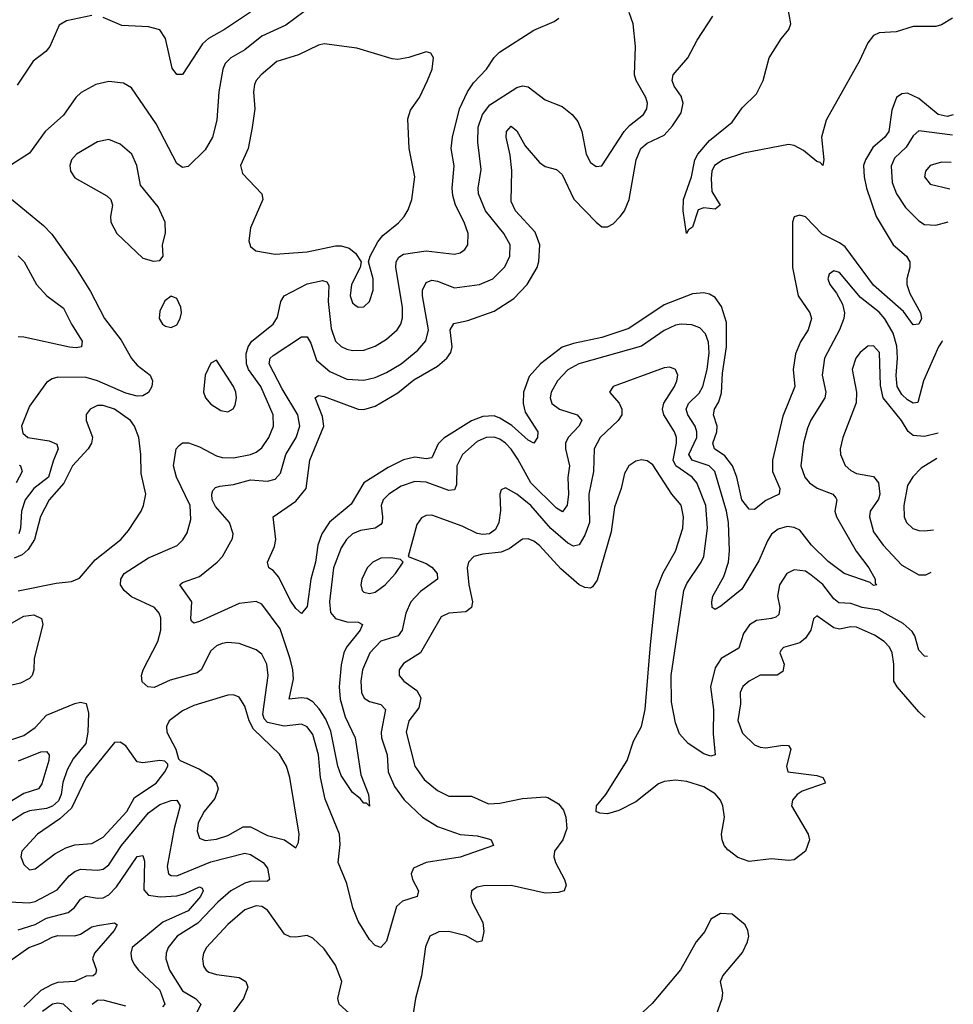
# Model space of a CAD drawing. Header units: inches. Extents: x 1552611 to 1694776, y 811966 to 917215.
# Tile 513 of 549: x 1690575 to 1693871, y 885550 to 889025. Entities that reach past the tile are written whole.
import ezdxf

# ---------------------------------------------------------------- set-up
doc = ezdxf.new("R2010")
doc.units = ezdxf.units.IN
doc.header["$MEASUREMENT"] = 0
doc.layers.add('B6898', color=7, linetype='Continuous')

msp = doc.modelspace()

# ---------------------------------------------------------------- linework, layer by layer
at = {"layer": 'B6898', "color": 5}
for points, elevation in [([(1693868.9, 889030), (1693830, 889006.5), (1693810, 889001.2), (1693730, 889000.3), (1693670, 888982), (1693610, 888978.5), (1693590, 888968.9), (1693570, 888943.2), (1693540, 888880), (1693421.9, 888670), (1693405.7, 888610), (1693413.9, 888530), (1693410.1, 888509.9), (1693401.1, 888521.1), (1693390, 888524.3), (1693342.8, 888562.8), (1693310, 888580.9), (1693290, 888583.9), (1693130, 888553.8), (1693058.7, 888530), (1693028.4, 888510), (1693019.1, 888490), (1693016, 888464), (1693018.6, 888418.6), (1693048.5, 888370), (1693030, 888356.4), (1692990, 888360.5), (1692970, 888353.2), (1692950, 888292.3), (1692936.7, 888283.3), (1692929.7, 888269.7), (1692917.6, 888350), (1692918.8, 888390), (1692947, 888470), (1692959.2, 888530), (1692969.9, 888550), (1693010, 888598.7), (1693090, 888663.5), (1693126.4, 888713.6), (1693176.7, 888763.3), (1693199.8, 888810), (1693221.7, 888890), (1693263, 888957), (1693290.6, 888990), (1693297.5, 889010), (1693280.3, 889110)], 780), ([(1691610, 889075.7), (1691514.5, 889005.5), (1691430, 888966.8), (1691370, 888918), (1691320.2, 888890), (1691300.6, 888870), (1691292.5, 888850), (1691277.5, 888770), (1691271.3, 888670), (1691255.6, 888610), (1691230, 888565.8), (1691170, 888507), (1691150, 888502.9), (1691130, 888517.6), (1691057, 888657), (1690970, 888784.5), (1690941, 888801), (1690890, 888807), (1690843.3, 888796.7), (1690792.3, 888767.7), (1690773.7, 888750), (1690730, 888687.6), (1690664.9, 888630), (1690610, 888553.7), (1690510.5, 888490)], 860), ([(1690830, 889039.7), (1690739.7, 889020.3), (1690713.9, 889006.1), (1690681.5, 888930), (1690666.9, 888913.1), (1690621.9, 888878.1), (1690565.7, 888794.3)], 840), ([(1691390, 889051.3), (1691298.4, 888990), (1691241.5, 888958.5), (1691220.6, 888939.4), (1691150, 888831.6), (1691130, 888831.8), (1691113.3, 888853.3), (1691090, 888959), (1691070, 888989.5), (1691030, 888999.7), (1690935.6, 889004.4), (1690870, 889032.1)], 840), ([(1693833.4, 887890.7), (1693832.5, 887890), (1693819.1, 887870), (1693766.2, 887750), (1693746.1, 887673.9), (1693730, 887671.7), (1693710, 887682.7), (1693690, 887701.8), (1693673.3, 887730), (1693669.2, 887769.2), (1693674.3, 887830), (1693672.5, 887872.5), (1693658.8, 887918.8), (1693630, 887969.3), (1693610, 887992), (1693543.8, 888043.8), (1693470, 888132.2), (1693450, 888138.7), (1693432.8, 888127.2), (1693428.4, 888110), (1693434.9, 888090), (1693459.5, 888059.5), (1693480.4, 888020.5), (1693486.9, 887990), (1693484.7, 887970), (1693470.1, 887930), (1693417.1, 887830), (1693408.5, 887770), (1693420.7, 887710), (1693417.3, 887690), (1693368.5, 887611.5), (1693356.8, 887583.2), (1693341.9, 887530), (1693333.4, 887450), (1693346.7, 887410), (1693363.7, 887390), (1693390.8, 887370.8), (1693446, 887350), (1693457, 887337), (1693459.7, 887330), (1693453.6, 887290), (1693459.3, 887270), (1693528.8, 887148.8), (1693572.8, 887090), (1693595.8, 887050), (1693595.5, 887035.5), (1693601, 887030), (1693590, 887028.2), (1693578.2, 887038.2), (1693486.2, 887070), (1693430, 887112.2), (1693371.2, 887170), (1693330, 887223), (1693310, 887233.1), (1693284.2, 887235.8), (1693253.5, 887226.5), (1693230, 887208.8), (1693215.1, 887184.9), (1693185.3, 887114.7), (1693124.8, 887015.2), (1693050, 886954.8), (1693030, 886942.7), (1693020.5, 886950), (1693018.2, 886970), (1693022.1, 886990), (1693060.8, 887059.3), (1693077.9, 887110), (1693080.8, 887150), (1693077.1, 887250), (1693070.6, 887290), (1693029.9, 887430), (1693009.9, 887450), (1692948.8, 887470), (1692937.4, 887490), (1692965.8, 887550), (1692966.1, 887570), (1692960.3, 887590), (1692933.5, 887630), (1692927.7, 887650), (1692936.4, 887670), (1692973.5, 887706.5), (1692987.1, 887730), (1693002.5, 887790), (1693009.5, 887849.5), (1693006.9, 887886.9), (1692996.3, 887916.3), (1692976.9, 887936.9), (1692948.3, 887948.3), (1692910, 887949.9), (1692890, 887946.1), (1692850, 887927.5), (1692770, 887872.4), (1692549.4, 887810.6), (1692510.4, 887789.6), (1692474, 887750), (1692451.4, 887710), (1692448.3, 887690), (1692453.4, 887670), (1692480.9, 887650), (1692542.8, 887630), (1692560.2, 887610), (1692549.4, 887590), (1692511.7, 887550), (1692502.5, 887530), (1692502.4, 887510), (1692516.1, 887450), (1692510.5, 887409.5), (1692512.9, 887350), (1692508.5, 887311.5), (1692491.9, 887288.1), (1692470, 887300.8), (1692379.2, 887390), (1692334, 887474), (1692310, 887509.3), (1692290, 887530.4), (1692270, 887544), (1692250, 887550.8), (1692222.4, 887550), (1692190, 887536.1), (1692137.9, 887490), (1692118.3, 887450), (1692116.7, 887383.3), (1692110, 887365.4), (1692090, 887362.6), (1692010, 887393), (1691970, 887394.7), (1691921.5, 887378.5), (1691878.6, 887350), (1691858.7, 887330), (1691850.8, 887310), (1691855.8, 887270), (1691854.8, 887250), (1691850, 887242.8), (1691830.1, 887229.9), (1691777.9, 887222.1), (1691750, 887210.5), (1691729.4, 887190.6), (1691710, 887160.8), (1691682.9, 887090), (1691668.2, 886970), (1691672.2, 886932.2), (1691690, 886911.4), (1691730, 886899.9), (1691770, 886898.4), (1691785.3, 886890), (1691776.8, 886870), (1691729.4, 886810.6), (1691719.9, 886790), (1691710, 886747.3), (1691702.5, 886670), (1691706.7, 886626.7), (1691724.4, 886564.4), (1691759.2, 886490), (1691779.5, 886359.5), (1691806.3, 886290), (1691810, 886249.2), (1691799.6, 886259.6), (1691790, 886259.6), (1691776.6, 886276.6), (1691750, 886297.4), (1691710, 886357), (1691697.9, 886390), (1691674, 886514), (1691655.9, 886555.9), (1691632.6, 886592.6), (1691610, 886617), (1691590, 886628.6), (1691569, 886631), (1691526.3, 886626.3), (1691541.8, 886698.2), (1691539.9, 886730), (1691530, 886768.6), (1691494.7, 886874.7), (1691430, 886961.6), (1691410, 886971.7), (1691350, 886964.4), (1691210, 886900.2), (1691190, 886895.4), (1691181.7, 886901.7), (1691178.7, 886910), (1691182.8, 886970), (1691140.5, 887030), (1691150, 887038.3), (1691210, 887059.4), (1691272.7, 887110), (1691291.5, 887130), (1691326.6, 887193.4), (1691329, 887210), (1691315.8, 887250), (1691266.4, 887306.4), (1691254.4, 887330), (1691252.8, 887350), (1691257.3, 887362.7), (1691266.4, 887373.6), (1691281.5, 887378.5), (1691330, 887384.6), (1691390, 887400.4), (1691450, 887395.6), (1691476.9, 887403.1), (1691495.6, 887424.4), (1691514.6, 887490), (1691551.6, 887550), (1691563.5, 887590), (1691557, 887630), (1691501.6, 887721.6), (1691455.8, 887810), (1691459, 887830), (1691470, 887840.1), (1691570, 887905.5), (1691590, 887906), (1691603.2, 887883.2), (1691623, 887823), (1691670, 887782.7), (1691730, 887756.3), (1691790, 887752.7), (1691830, 887762.2), (1691870, 887779.1), (1691922.2, 887810), (1691981, 887859), (1692009.2, 887890.9), (1692018.3, 887930), (1691996.6, 888050), (1691997.5, 888070), (1692010, 888096.9), (1692030, 888105.3), (1692050, 888102.5), (1692110, 888078.1), (1692198, 888090), (1692245.3, 888110), (1692287.9, 888152.1), (1692305.6, 888190), (1692306.4, 888230), (1692284.4, 888270), (1692219.7, 888350), (1692194.7, 888410), (1692193.4, 888430), (1692204.4, 888495.6), (1692192.4, 888592.4), (1692194.2, 888645.7), (1692209.3, 888690.7), (1692235.3, 888724.7), (1692330, 888785.1), (1692350, 888791.5), (1692370, 888788.2), (1692430, 888741.5), (1692490, 888718.4), (1692526.2, 888690), (1692545.4, 888665.4), (1692559.8, 888630), (1692575.2, 888550), (1692590, 888521.1), (1692610, 888506.3), (1692630.5, 888509.5), (1692709.2, 888630), (1692728.6, 888651.4), (1692777.8, 888690), (1692789.8, 888710), (1692791.4, 888730), (1692786, 888750), (1692751.9, 888810), (1692745.6, 888830), (1692749.8, 888930), (1692741.2, 889010), (1692726.6, 889050)], 840), ([(1693871.4, 888688.7), (1693850, 888683.7), (1693818.2, 888690), (1693750, 888746.4), (1693710, 888765.6), (1693690, 888763.7), (1693670.3, 888750), (1693654, 888706), (1693644.1, 888630), (1693629.6, 888610), (1693586.8, 888573.2), (1693561.2, 888530), (1693553.9, 888510), (1693556.3, 888470), (1693564.7, 888430), (1693598.7, 888330), (1693659.5, 888230), (1693705.7, 888190), (1693717.6, 888170), (1693718.4, 888150), (1693707.1, 888110), (1693707.1, 888090), (1693718.3, 888058.3), (1693755.4, 887990), (1693758.5, 887970), (1693750, 887949.7), (1693730, 887948), (1693695, 887995), (1693590, 888088.4), (1693490, 888222.8), (1693470, 888237.5), (1693408.1, 888268.1), (1693350, 888329), (1693330, 888335.5), (1693310, 888329.6), (1693303, 888310), (1693303.9, 888150), (1693323.3, 888050), (1693364.5, 887990), (1693370.1, 887970), (1693358.9, 887930), (1693331.7, 887888.3), (1693314.7, 887845.3), (1693306.4, 887790), (1693312.3, 887730), (1693270, 887625.4), (1693232.6, 887470), (1693232.9, 887430), (1693259, 887370), (1693256.9, 887350), (1693210, 887328), (1693170, 887296.5), (1693150, 887296.8), (1693124.8, 887330), (1693107.4, 887410), (1693091.3, 887450), (1693065.2, 887485.2), (1693028.5, 887510), (1693022, 887530), (1693035.9, 887570), (1693037.3, 887590), (1693025.1, 887630), (1693028.4, 887650), (1693043.6, 887676.4), (1693052.6, 887707.4), (1693056.7, 887776.7), (1693070, 887870.7), (1693070, 887955.6), (1693052.4, 888012.4), (1693030, 888044.7), (1693010, 888056.1), (1692990, 888060.5), (1692950, 888056.9), (1692850, 888018.8), (1692725.2, 887934.8), (1692630, 887902.8), (1692530, 887882.3), (1692490, 887869.2), (1692414.2, 887810), (1692374.2, 887765.8), (1692353.7, 887710), (1692352.9, 887670), (1692359.8, 887639.8), (1692404, 887570), (1692403.2, 887550), (1692390, 887529.8), (1692370, 887540.2), (1692312.8, 887592.8), (1692270, 887619), (1692250, 887627), (1692210, 887624.8), (1692170, 887609.2), (1692072.7, 887547.3), (1692052.6, 887527.4), (1692030, 887479), (1692010, 887474.9), (1691970, 887481.2), (1691930, 887471.9), (1691875.4, 887444.6), (1691790, 887390.4), (1691745.5, 887314.5), (1691668.6, 887251.4), (1691641.5, 887210), (1691628, 887170), (1691619.4, 887110), (1691603, 887050), (1691590, 886953.6), (1691570, 886929.2), (1691550, 886946.6), (1691530, 886976.5), (1691490, 887057.4), (1691470, 887080.5), (1691454.5, 887090), (1691449.7, 887110), (1691474.5, 887165.5), (1691479.8, 887190), (1691469.7, 887270), (1691550, 887325.7), (1691586.7, 887370), (1691599, 887470), (1691649, 887590), (1691643.9, 887623.9), (1691618, 887690), (1691630, 887698.5), (1691650, 887695.3), (1691770, 887650.1), (1691790, 887648.7), (1691830, 887661), (1691910, 887707.6), (1691966.2, 887753.8), (1692050, 887802), (1692083.2, 887830), (1692096.7, 887850), (1692101.8, 887870), (1692094.4, 887930), (1692107.3, 887952.7), (1692157.4, 887962.6), (1692250, 887996.4), (1692319.7, 888040.3), (1692367.3, 888090), (1692402.5, 888150), (1692408.3, 888171.6), (1692411.9, 888230), (1692394.8, 888274.8), (1692325, 888350), (1692310, 888382.7), (1692312.3, 888492.3), (1692306.6, 888546.6), (1692292.4, 888610), (1692294.2, 888630), (1692310, 888648.9), (1692330, 888632.6), (1692359.4, 888579.4), (1692410, 888520.7), (1692430, 888507.1), (1692470, 888496.1), (1692490, 888478.3), (1692531.8, 888391.8), (1692610, 888310.2), (1692630, 888294), (1692650, 888293.4), (1692670, 888304.5), (1692695.4, 888330), (1692710, 888350.3), (1692727.4, 888390), (1692751.1, 888530), (1692768.5, 888570), (1692790, 888588.6), (1692850, 888616.8), (1692880.4, 888650), (1692910, 888695.6), (1692917.1, 888730), (1692910, 888755.1), (1692885.9, 888790), (1692878.7, 888810), (1692882.5, 888830), (1692934.4, 888890), (1692967.5, 888952.5), (1693022.8, 889037.2)], 820), ([(1693780.4, 886777), (1693770, 886778), (1693750, 886799.2), (1693735.2, 886850), (1693726, 886866), (1693694.2, 886894.1), (1693610, 886940.4), (1693550, 886950.3), (1693510, 886963.8), (1693467.1, 886967.1), (1693450, 886980.2), (1693410.8, 887030.8), (1693370, 887064.5), (1693350, 887078), (1693310, 887083.6), (1693283.5, 887070), (1693257.4, 887030), (1693250.7, 886990), (1693259.1, 886950), (1693255.1, 886924.9), (1693244.5, 886915.5), (1693230, 886911.1), (1693175.9, 886904), (1693151.4, 886888.6), (1693130, 886858.3), (1693113.6, 886806.4), (1693051.2, 886770), (1693030, 886737.4), (1693014.6, 886670), (1693024.3, 886590), (1693023.7, 886503.7), (1693030.3, 886429.7), (1693015.1, 886424.9), (1692990, 886433.3), (1692935.6, 886470), (1692904.4, 886504.4), (1692890, 886542.7), (1692876.7, 886616.6), (1692875.6, 886710), (1692919.9, 887010), (1692930, 887035.2), (1692981.5, 887110), (1692990.4, 887130), (1693002.9, 887230), (1692997.7, 887310), (1692966.3, 887390), (1692949.9, 887410), (1692891.3, 887450), (1692882.4, 887470), (1692893.9, 887530), (1692893.7, 887550), (1692887.1, 887570), (1692849.5, 887630), (1692844.7, 887650), (1692848.9, 887671.1), (1692887.4, 887730), (1692895.2, 887750), (1692898.2, 887770), (1692890.7, 887790.7), (1692870, 887798.5), (1692850, 887795.5), (1692670.6, 887730), (1692657.1, 887710), (1692691.2, 887671.2), (1692700.8, 887650), (1692701, 887630), (1692688.3, 887610), (1692624.1, 887550), (1692603.3, 887510), (1692600.7, 887430), (1692584.8, 887350), (1692586.5, 887250), (1692570, 887205.3), (1692550, 887171.6), (1692530, 887166.3), (1692510, 887177.1), (1692450, 887229.5), (1692380.2, 887310), (1692330, 887350.5), (1692290, 887372.8), (1692275.1, 887364.9), (1692270.2, 887349.8), (1692273, 887293), (1692266.1, 887250), (1692254.9, 887225.1), (1692233.8, 887210), (1692210, 887207.3), (1692190, 887211.9), (1692137.3, 887237.3), (1692030, 887275.8), (1692010, 887275.3), (1691993.1, 887266.9), (1691976.9, 887243.1), (1691946, 887130), (1692010, 887105.2), (1692030, 887092.7), (1692049.1, 887070), (1692050.2, 887050), (1691990, 887007), (1691955.7, 886970), (1691938.8, 886930), (1691925.5, 886870), (1691911, 886850), (1691850, 886830.9), (1691810.7, 886790), (1691785.7, 886730), (1691779.9, 886690), (1691781.2, 886650), (1691791.3, 886630), (1691810, 886618.1), (1691850, 886607.8), (1691866.4, 886590), (1691850.9, 886510), (1691852.8, 886490), (1691872.3, 886430), (1691875.5, 886370), (1691898.7, 886318.7), (1691931.9, 886271.9), (1691996.8, 886210), (1692050, 886176.9), (1692130, 886149.4), (1692190, 886143.8), (1692230, 886134), (1692239.3, 886130), (1692248, 886110), (1692130, 886068.9), (1692010.5, 886050), (1691965.3, 886030), (1691956.9, 886010), (1691961.8, 885990), (1691983.2, 885950), (1691978.4, 885930), (1691926.8, 885913.2), (1691904.9, 885895.1), (1691870, 885772.3), (1691850, 885749.6), (1691830, 885756.9), (1691810, 885778.7), (1691770, 885843.1), (1691750.6, 885890), (1691730, 885976.3), (1691699.8, 886050), (1691706.5, 886113.5), (1691704.3, 886150), (1691653.5, 886273.5), (1691637.1, 886350), (1691629.5, 886430), (1691610, 886501.4), (1691590, 886529.1), (1691570, 886538.2), (1691508.6, 886531.4), (1691450, 886544.3), (1691437.7, 886557.7), (1691433.1, 886573.1), (1691452.2, 886710), (1691447.5, 886750), (1691430, 886785), (1691410, 886801), (1691350, 886823), (1691310, 886826.9), (1691290, 886823.2), (1691270, 886814.7), (1691250, 886796.8), (1691215.5, 886730), (1691201, 886719), (1691106.4, 886693.6), (1691050, 886668.2), (1691027, 886670), (1691007.5, 886687.5), (1691004.6, 886710), (1691010.7, 886730), (1691062.9, 886830), (1691073.4, 886870), (1691073.8, 886913.8), (1691067.7, 886930), (1691050.7, 886950.7), (1690970, 886987.6), (1690943.2, 887010), (1690931.4, 887030), (1690932.2, 887050), (1690943.7, 887070), (1691030, 887126), (1691131.2, 887168.8), (1691151.2, 887188.8), (1691166.1, 887213.9), (1691179.2, 887260.8), (1691177.3, 887310), (1691128.8, 887410), (1691118, 887450), (1691127.5, 887510), (1691137.5, 887522.5), (1691149.2, 887530.8), (1691171.4, 887531.4), (1691210, 887517.8), (1691270, 887485.4), (1691290, 887479.2), (1691330, 887478.5), (1691389.9, 887490.1), (1691410, 887498.1), (1691430, 887513.7), (1691454.9, 887550), (1691471, 887590), (1691469.9, 887630), (1691426.1, 887730), (1691383.1, 887790), (1691375.4, 887810), (1691374.6, 887845.4), (1691381.5, 887870), (1691394.2, 887890), (1691470, 887950.2), (1691484.6, 887975.4), (1691496.5, 888030), (1691509.1, 888050), (1691590, 888092.9), (1691644.2, 888104.2), (1691659.1, 888099.1), (1691666.2, 888086.2), (1691663.9, 888030), (1691674.5, 887934.5), (1691690, 887890.2), (1691710, 887871.5), (1691730, 887862.1), (1691750, 887857.2), (1691790, 887858.9), (1691830, 887872.7), (1691870, 887897), (1691907.6, 887930), (1691921.1, 887950), (1691927.1, 887973), (1691926.2, 888010), (1691902.7, 888150), (1691904.6, 888170), (1691913.4, 888186.6), (1691930, 888197.5), (1692010, 888209.6), (1692110, 888197.2), (1692130, 888202.5), (1692146.6, 888213.4), (1692157.4, 888230), (1692158.3, 888270), (1692144.5, 888310), (1692114.1, 888370), (1692104.4, 888404.4), (1692102.1, 888430), (1692108.9, 888508.9), (1692098.6, 888570), (1692103.4, 888610), (1692127.9, 888710), (1692155.8, 888770), (1692177.7, 888802.3), (1692223.7, 888850), (1692250, 888891.7), (1692269.2, 888910.8), (1692390, 888988), (1692462, 889018), (1692478.4, 889030)], 860), ([(1693868.1, 888617.5), (1693750, 888632.7), (1693730, 888615.1), (1693705, 888575), (1693663.6, 888536.5), (1693651.6, 888508.4), (1693656, 888450), (1693670.4, 888410), (1693702.4, 888362.4), (1693750, 888314.6), (1693770, 888302), (1693810, 888299.4), (1693853.5, 888311.3)], 840), ([(1693863.5, 888521.3), (1693830, 888522.2), (1693790.2, 888509.8), (1693772.9, 888490), (1693769.2, 888470), (1693790, 888444.9), (1693859.1, 888428.4)], 860), ([(1690497.4, 888430), (1690658.7, 888298.7), (1690688, 888268), (1690772.3, 888150), (1690825.4, 888065.4), (1690874, 887970), (1690933.6, 887893.6), (1690970, 887829.3), (1690990, 887805.5), (1691035.8, 887770), (1691044.1, 887750), (1691041.4, 887730), (1691030, 887708.9), (1691010, 887697.5), (1690990, 887695.9), (1690950, 887706.7), (1690850, 887750.7), (1690810, 887761.9), (1690710, 887763.4), (1690690, 887757.8), (1690670, 887744.2), (1690610, 887660.3), (1690581.7, 887590), (1690585.4, 887565.4), (1690604.2, 887550), (1690678.6, 887538.6), (1690706.1, 887526.1), (1690711.2, 887510), (1690692.8, 887467.2), (1690676.5, 887410), (1690624.8, 887370), (1690594.4, 887330), (1690580.9, 887290), (1690577.9, 887230), (1690572.1, 887210)], 860), ([(1690570, 888191.5), (1690590.4, 888170.4), (1690634, 888090), (1690671, 888050), (1690730, 888006.2), (1690757.5, 887950), (1690795.4, 887890), (1690793.7, 887870), (1690773.9, 887866.1), (1690751.3, 887868.7), (1690590, 887904.2), (1690570, 887905)], 840), ([(1693817.6, 887565.5), (1693770, 887554), (1693730, 887557.6), (1693711.5, 887571.5), (1693688.9, 887610), (1693623.2, 887690), (1693613.8, 887733.7), (1693610.4, 887850), (1693590, 887873.8), (1693570, 887872.5), (1693542, 887850), (1693527.1, 887830), (1693514.3, 887790), (1693529.5, 887710), (1693527.8, 887672.2), (1693481.5, 887550), (1693472.2, 887510), (1693473, 887490), (1693490, 887451.5), (1693510, 887433.4), (1693530, 887422.9), (1693590, 887412.1), (1693607.3, 887390), (1693611.7, 887350), (1693607.3, 887332.7), (1693577.6, 887290), (1693575, 887270), (1693590, 887217.6), (1693624.2, 887170), (1693690, 887099.8), (1693750, 887065.7), (1693774.5, 887065.5), (1693793.6, 887074.9)], 860), ([(1690570, 887009.1), (1690704, 887036), (1690758, 887042), (1690785.8, 887054.2), (1690841.3, 887118.7), (1690932.4, 887190), (1690958.5, 887221.5), (1691003.7, 887290), (1691012.4, 887310), (1691019.8, 887350), (1691003.4, 887423.4), (1691003.2, 887490), (1690995.4, 887550), (1690980.2, 887590), (1690965.8, 887610), (1690910, 887650.4), (1690870, 887663.6), (1690850, 887662.7), (1690823.6, 887650), (1690810, 887631.2), (1690809.4, 887610), (1690831.4, 887551.4), (1690828.6, 887530), (1690816.2, 887510), (1690761.5, 887450), (1690730.6, 887389.4), (1690678.5, 887330), (1690648.9, 887271.1), (1690626.8, 887190), (1690605.4, 887154.6), (1690583.7, 887136.3), (1690555.7, 887124.3)], 880), ([(1693813.3, 887476.1), (1693757.7, 887442.3), (1693728.8, 887411.2), (1693710, 887381.1), (1693696.6, 887310), (1693697.7, 887270), (1693706.4, 887250), (1693729, 887229), (1693750, 887221.5), (1693770, 887220.2), (1693800.9, 887224.5)], 880), ([(1690573.1, 887453.1), (1690578, 887450), (1690583.5, 887430), (1690561.9, 887390)], 840), ([(1693771.9, 886562.6), (1693770, 886563.1), (1693750, 886582.3), (1693673.2, 886670), (1693661.7, 886690), (1693661.4, 886750), (1693655.6, 886790), (1693646.3, 886810), (1693627, 886830), (1693593, 886853), (1693530, 886880.7), (1693510, 886882.1), (1693470, 886873.8), (1693450, 886878.4), (1693390, 886921), (1693378.3, 886910), (1693367.8, 886870), (1693350, 886842), (1693330, 886825.8), (1693271.6, 886808.4), (1693262, 886798), (1693258.5, 886790), (1693274.7, 886750), (1693270, 886724.4), (1693250, 886711.8), (1693189, 886711), (1693150.2, 886690), (1693128.8, 886671.2), (1693118.6, 886650), (1693119.7, 886610), (1693111.1, 886551.1), (1693127.1, 886507.1), (1693170, 886465), (1693190, 886457), (1693210, 886455.2), (1693270, 886464.8), (1693290, 886463.6), (1693297.6, 886450), (1693282.2, 886390), (1693286.7, 886370), (1693390, 886356.8), (1693410.5, 886350), (1693417.5, 886337.5), (1693419.5, 886330), (1693338.1, 886301.9), (1693320.2, 886290), (1693303, 886270), (1693300.6, 886250), (1693358.6, 886150), (1693363.2, 886130), (1693350, 886089.7), (1693310, 886059.7), (1693290, 886056.8), (1693230, 886062.9), (1693150, 886053.3), (1693110, 886067.4), (1693074.7, 886094.7), (1693062.5, 886110), (1693054.8, 886130), (1693053.3, 886150), (1693062.9, 886210), (1693057.5, 886250), (1693049.9, 886270), (1693030, 886292.9), (1692990, 886317.4), (1692930, 886335.7), (1692890, 886340.7), (1692850, 886336.5), (1692830, 886327.4), (1692750, 886264.1), (1692690, 886233.7), (1692650, 886222), (1692623.7, 886223.7), (1692609.8, 886229.8), (1692611, 886250), (1692644.6, 886290), (1692720.2, 886410), (1692741.9, 886478.1), (1692771, 886530), (1692783.9, 886590), (1692801.7, 886818.3), (1692822.6, 887010), (1692847.4, 887072.6), (1692890, 887148.8), (1692916, 887230), (1692918.5, 887270), (1692911, 887311), (1692877, 887350), (1692810, 887454), (1692790, 887468.3), (1692770, 887471.1), (1692750, 887466.9), (1692725.3, 887450), (1692710, 887422.7), (1692698.5, 887370), (1692675.5, 887304.5), (1692662.9, 887217.1), (1692613.9, 887046.1), (1692597.3, 887022.7), (1692590, 887018.8), (1692570, 887020.7), (1692550, 887029.9), (1692486.1, 887086.1), (1692410, 887169.3), (1692390, 887184.5), (1692370, 887192.8), (1692350, 887191.4), (1692302.9, 887157.1), (1692274.8, 887145.2), (1692210, 887138.4), (1692178.9, 887130), (1692159, 887110), (1692155.3, 887090), (1692160.8, 887030), (1692173.3, 886970), (1692170.1, 886949.9), (1692150, 886935.3), (1692090.2, 886929.8), (1692063.1, 886916.9), (1691990, 886790.7), (1691930, 886752.5), (1691914.2, 886730), (1691915, 886710), (1691921.5, 886701.5), (1691931.3, 886690), (1691977.7, 886657.7), (1691990.8, 886630.8), (1691984.2, 886595.8), (1691949, 886550), (1691939.3, 886510), (1691969.6, 886390), (1692002.7, 886342.7), (1692050, 886304.3), (1692090, 886284.1), (1692170, 886284.8), (1692230, 886257.5), (1692270, 886259.5), (1692350, 886276.6), (1692430, 886282.2), (1692439.2, 886279.2), (1692477.2, 886257.2), (1692495.3, 886235.3), (1692503.2, 886210), (1692506.5, 886170), (1692492.9, 886130), (1692463.7, 886090), (1692460.3, 886070), (1692466.3, 886050), (1692498.2, 885990), (1692504, 885970), (1692497.1, 885950), (1692476, 885944), (1692430, 885942), (1692310, 885968.4), (1692212.3, 885967.7), (1692190, 885962.8), (1692170.3, 885950), (1692167.8, 885930), (1692172.5, 885910), (1692210, 885838.4), (1692213.2, 885806.8), (1692207.2, 885772.8), (1692190, 885768.9), (1692151.3, 885791.3), (1692090, 885806.2), (1692054.4, 885805.6), (1692023.6, 885790), (1692008, 885752), (1691993.7, 885650), (1691972.4, 885570), (1691963.4, 885510)], 880), ([(1690530, 886885.3), (1690590, 886919.8), (1690624.7, 886924.7), (1690651.9, 886911.9), (1690656.6, 886890), (1690625.6, 886770), (1690625, 886730), (1690618.5, 886710), (1690610, 886699.4), (1690577.2, 886682.8), (1690495.3, 886664.7)], 860), ([(1690506.3, 886470), (1690590, 886498.6), (1690630, 886526.3), (1690670, 886570.1), (1690770, 886611.6), (1690790, 886616.6), (1690810, 886611.2), (1690817.8, 886577.8), (1690815.7, 886510), (1690807.9, 886470), (1690764.1, 886415.9), (1690742.6, 886377.4), (1690727.2, 886332.8), (1690721.5, 886290), (1690711.9, 886268.1), (1690690.7, 886249.3), (1690670, 886241.2), (1690610, 886232.2), (1690590, 886224.1), (1690442.5, 886130)], 860), ([(1690570.9, 886409.1), (1690650, 886441.1), (1690670, 886441.5), (1690678.4, 886430), (1690677.2, 886410), (1690652.6, 886327.4), (1690641.6, 886310), (1690590, 886293.2), (1690538.2, 886261.8)], 840), ([(1690490, 885913.1), (1690608, 885908), (1690630, 885912.2), (1690706.8, 885953.2), (1690750, 886003.4), (1690770, 886018.8), (1690790, 886026.5), (1690850, 886022.6), (1690870, 886026.9), (1690890, 886042.3), (1690934.2, 886110), (1691030, 886225.4), (1691070, 886254.4), (1691110, 886269.4), (1691130, 886270.2), (1691141, 886250), (1691120.5, 886170), (1691095.6, 886035.6), (1691100.7, 886010), (1691110, 886004.1), (1691130, 886003), (1691250, 886051.9), (1691370, 886083), (1691390, 886078), (1691434, 886050), (1691450.1, 886030), (1691456.5, 885990), (1691450, 885984.2), (1691390, 885983.4), (1691370, 885977.4), (1691320.9, 885950), (1691274.6, 885910), (1691204.2, 885835.8), (1691130.7, 885790), (1691099.5, 885750), (1691091.8, 885730), (1691091.2, 885710), (1691103.9, 885670), (1691150, 885597), (1691196, 885570), (1691214.3, 885550), (1691185.4, 885490)], 860), ([(1690570, 885812.1), (1690630, 885831.8), (1690670, 885853.3), (1690746.2, 885873.8), (1690768.4, 885891.6), (1690790, 885920.8), (1690808.8, 885931.2), (1690850, 885924.3), (1690870, 885925.9), (1690890, 885936.3), (1690916.2, 885963.8), (1690990, 886071), (1691010, 886075.3), (1691015.1, 886055.1), (1691013.3, 885953.3), (1691030, 885934.3), (1691070.6, 885929.4), (1691130, 885932.9), (1691159, 885941), (1691210, 885964.5), (1691219.6, 885959.7), (1691223.2, 885950), (1691213.2, 885930), (1691170, 885879.5), (1691079.9, 885840.1), (1690972.3, 885750), (1690967.3, 885730), (1690970.1, 885710), (1690979.5, 885690), (1690993.9, 885670), (1691070, 885599.8), (1691087.7, 885550), (1691079.6, 885540.4)], 840), ([(1691750, 885508.2), (1691702.6, 885550), (1691698, 885570), (1691712.7, 885630), (1691690, 885687.3), (1691650, 885745.6), (1691610, 885782.7), (1691590, 885792.7), (1691550, 885786.2), (1691530, 885787.9), (1691510, 885797.4), (1691450, 885882.3), (1691430, 885894.3), (1691410, 885897.1), (1691370, 885882.6), (1691310, 885831.2), (1691235, 885750), (1691224, 885730), (1691219.8, 885710), (1691224.4, 885684.4), (1691232.8, 885670), (1691243, 885663), (1691270, 885654.8), (1691350, 885643.7), (1691373.2, 885630), (1691380.2, 885610), (1691365.6, 885570), (1691306, 885490)], 880), ([(1693026.6, 885490), (1693055.1, 885570), (1693057.2, 885590), (1693049.2, 885630), (1693057.2, 885650), (1693127, 885733), (1693145.2, 885770), (1693149.2, 885790), (1693146, 885810), (1693136, 885830), (1693090, 885867.3), (1693049.3, 885870.7), (1693015.5, 885850), (1692993.9, 885806.1), (1692963.8, 885770), (1692908.7, 885671.3), (1692807.9, 885552.1), (1692740.7, 885490)], 920), ([(1690522.5, 885690), (1690607.7, 885750), (1690650, 885765.2), (1690690, 885786.3), (1690710, 885792), (1690770, 885791.3), (1690790, 885797.5), (1690830, 885823.5), (1690850, 885828.2), (1690910, 885836.9), (1690919.5, 885830), (1690907.9, 885810), (1690838.8, 885730), (1690831.5, 885710), (1690845.8, 885670), (1690842.6, 885657.4), (1690834, 885650), (1690810, 885648.6), (1690770, 885629.9), (1690710, 885626.8), (1690690, 885619.9), (1690650, 885598.6), (1690590, 885540.3)], 820), ([(1690950, 885543.6), (1690870, 885563.9), (1690850, 885563.2), (1690830.6, 885549.4)], 840), ([(1690770, 885512.9), (1690730, 885550.7), (1690710, 885553.6), (1690690.4, 885550), (1690655.2, 885524.8)], 840)]:
    msp.add_lwpolyline(points, dxfattribs=dict(at, elevation=elevation))
for points, elevation in [([(1691650, 888939.5), (1691630, 888934.9), (1691559.1, 888900.9), (1691482.9, 888877.1), (1691427.2, 888830), (1691409.7, 888810.3), (1691403.9, 888796.1), (1691400.9, 888770), (1691405, 888710), (1691396, 888644), (1691381.3, 888570), (1691354.7, 888510), (1691361.8, 888481.8), (1691430.2, 888410.2), (1691433.1, 888390), (1691390.2, 888290), (1691384, 888244), (1691390, 888224), (1691408.8, 888208.8), (1691477.4, 888197.4), (1691590, 888205), (1691690, 888226.7), (1691710, 888227.2), (1691738, 888218), (1691760.5, 888200.5), (1691780.3, 888170), (1691777, 888150), (1691746.2, 888090), (1691741.3, 888050), (1691750, 888025.3), (1691758.6, 888018.6), (1691770, 888010.3), (1691790, 888011.8), (1691810, 888030.4), (1691822.9, 888070), (1691822.5, 888110), (1691806.6, 888170), (1691812.5, 888190), (1691839.7, 888240.3), (1691857.3, 888262.7), (1691912.5, 888307.5), (1691932.2, 888330), (1691946.5, 888353.5), (1691959.8, 888390), (1691969.8, 888470), (1691950.6, 888570), (1691944.8, 888675.2), (1691954.9, 888705.1), (1691986, 888750), (1692015.3, 888810), (1692030.9, 888850), (1692035.6, 888890), (1692026.8, 888906.8), (1692010, 888911.8), (1691948.9, 888891.1), (1691910, 888884.7), (1691890, 888886.6), (1691765, 888924.9)], 880), ([(1690890, 888602), (1690850, 888594.2), (1690776, 888550), (1690757.8, 888530), (1690751.5, 888510), (1690754.3, 888490), (1690770, 888466.3), (1690883, 888403), (1690897.1, 888390), (1690902, 888370), (1690895.6, 888330), (1690896.9, 888310), (1690918, 888270), (1691010, 888183.1), (1691047, 888173), (1691070, 888174.8), (1691080.9, 888190), (1691078.9, 888230), (1691090, 888271.3), (1691089, 888310), (1691063.9, 888363.9), (1691001, 888441), (1690989, 888510), (1690970.4, 888550.4), (1690930, 888585.1)], 880), ([(1691110, 888049.6), (1691087.3, 888032.7), (1691070, 887996), (1691067.2, 887970), (1691079.5, 887950), (1691090, 887943.2), (1691110, 887939), (1691130, 887947.6), (1691142, 887970), (1691146.3, 887990), (1691144.1, 888010), (1691130, 888040.7)], 880), ([(1691270, 887823.7), (1691250, 887812.3), (1691230.3, 887770), (1691223.9, 887710), (1691231.4, 887690), (1691250, 887667.9), (1691285.3, 887645.3), (1691310, 887640.8), (1691328.8, 887651.2), (1691335.4, 887664.6), (1691340.2, 887690), (1691337.5, 887710), (1691329.8, 887730)], 880), ([(1691885.9, 887125.9), (1691850, 887124.2), (1691821.5, 887110), (1691802, 887090), (1691782.5, 887050), (1691779.8, 887030), (1691783.6, 887010), (1691790, 887003.9), (1691810, 886999.8), (1691830, 887004.8), (1691865.7, 887030), (1691901.5, 887070), (1691929.4, 887110), (1691919.4, 887119.4)], 860), ([(1691330, 886641.4), (1691310, 886640.6), (1691190, 886604.3), (1691150, 886585.6), (1691103.2, 886550), (1691093, 886530), (1691094.7, 886510), (1691126.3, 886450), (1691135.9, 886415.9), (1691141, 886410), (1691210, 886380.1), (1691250, 886354.4), (1691270.1, 886330.1), (1691276.1, 886310), (1691264, 886276), (1691226.7, 886230), (1691204.7, 886190), (1691201, 886161), (1691210, 886136.1), (1691230, 886127.8), (1691270, 886132.1), (1691310, 886145.5), (1691363.8, 886176.2), (1691390, 886176.3), (1691450, 886145.1), (1691510.1, 886130.2), (1691550, 886101.6), (1691559.8, 886120.2), (1691561.5, 886150), (1691528.2, 886350), (1691516.7, 886390), (1691492.3, 886432.3), (1691400.7, 886520.7), (1691385.4, 886550), (1691370, 886602.3), (1691350, 886633.3)], 880), ([(1690930, 886474.8), (1690910, 886473.3), (1690810, 886349.8), (1690757.6, 886242.4), (1690716.2, 886203.8), (1690637.3, 886150), (1690582, 886090), (1690579.5, 886070), (1690590, 886042.8), (1690610, 886023.8), (1690630, 886027.6), (1690699.2, 886080.8), (1690737.8, 886102.2), (1690770, 886112.4), (1690830, 886117.1), (1690870, 886139.4), (1690953.2, 886230), (1690980.8, 886279.2), (1691056.5, 886330), (1691086.9, 886370), (1691098.4, 886390), (1691097.6, 886397.6), (1691087.3, 886407.3), (1691069.7, 886409.7), (1691010, 886402.3), (1690990, 886405.1), (1690950, 886462.3)], 880)]:
    msp.add_lwpolyline(points, close=True, dxfattribs=dict(at, elevation=elevation))

doc.saveas('drawing.dxf')
